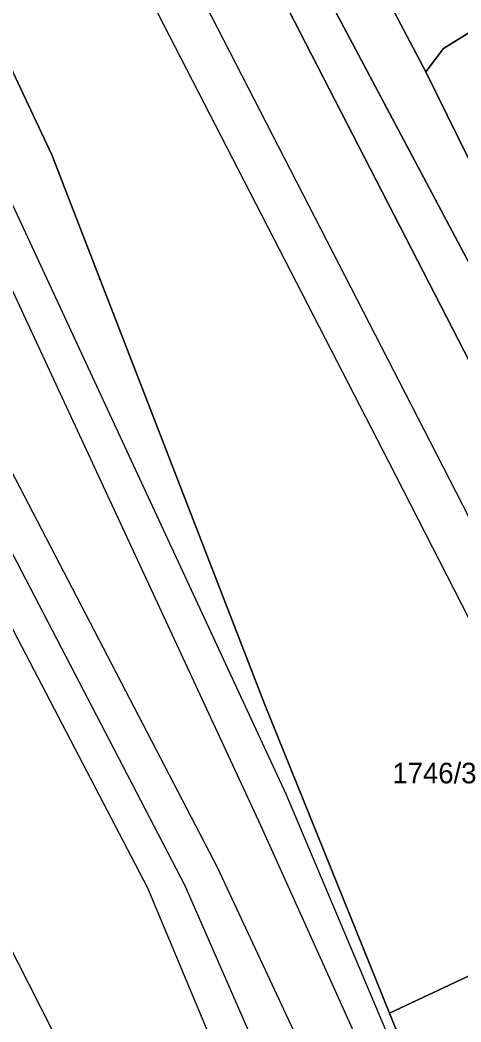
# Model space of a CAD drawing. Extents: x -263943 to -261149, y -1236934 to -1230686.
# Drawn here: x -262965.3 to -262922.4, y -1235729 to -1235631.6 of the extents above; entities that cross this region are included whole.
import ezdxf

# ---------------------------------------------------------------- set-up
doc = ezdxf.new("R2010")
doc.units = 0
for name, color, linetype in [('body_kn', 7, 'Continuous'), ('kladpar_druhypozemkov', 7, 'Continuous'), ('kladpar_hranice', 7, 'Continuous'), ('kladpar_parcelnecisla', 7, 'Continuous'), ('kladpar_plochy', 7, 'Continuous'), ('zappar_hrandruhpozemk', 7, 'Continuous'), ('zuob_linie', 7, 'Continuous'), ('zuob_plochy', 7, 'Continuous')]:
    doc.layers.add(name, color=color, linetype=linetype)

msp = doc.modelspace()

# ---------------------------------------------------------------- linework, layer by layer
at = {"layer": 'body_kn'}
for p, q in [((-262924.14, -1235634.32), (-262924.14, -1235634.32)), ((-262925.85, -1235636.61), (-262925.85, -1235636.61)), ((-262962.24, -1235644.69), (-262962.24, -1235644.69)), ((-262925.45, -1235672.52), (-262925.45, -1235672.52)), ((-262929.44, -1235674.54), (-262929.44, -1235674.54)), ((-262941.55, -1235698.09), (-262941.55, -1235698.09)), ((-262939.47, -1235706.85), (-262939.47, -1235706.85)), ((-262941.94, -1235709.9), (-262941.94, -1235709.9)), ((-262946.11, -1235714.04), (-262946.11, -1235714.04)), ((-262949.3, -1235715.75), (-262949.3, -1235715.75)), ((-262952.92, -1235716), (-262952.92, -1235716)), ((-262929.39, -1235728.18), (-262929.39, -1235728.18))]:
    msp.add_line(p, q, dxfattribs=at)
at = {"layer": 'kladpar_druhypozemkov'}
msp.add_line((-262924.46, -1235703.83), (-262924.46, -1235703.83), dxfattribs=at)
at = {"layer": 'kladpar_hranice'}
for points in [[(-262862.53, -1236240.1), (-262895.12, -1236037.24), (-262925.77, -1235846.85), (-262929.73, -1235828.25), (-262939.45, -1235789.51), (-262946.58, -1235769.15), (-262958.73, -1235737.77), (-262962.25, -1235729.74), (-262985.32, -1235684.29), (-263049.8, -1235562.15), (-263053.02, -1235556.09), (-263100.02, -1235467.82), (-263130.9, -1235410.32), (-263287.4, -1235108.1)], [(-262961.89, -1235578.6), (-262940.98, -1235618.73), (-262892.28, -1235710.47), (-262846.58, -1235803.11), (-262815.95, -1235861.66), (-262747.15, -1236000.03), (-262778.52, -1235940.15), (-262819.01, -1235863.09), (-262849.55, -1235804.29), (-262897.55, -1235711.48), (-262944.38, -1235620.51), (-262941.66, -1235619.02), (-262944.02, -1235614.14), (-262946.91, -1235615.57), (-262965.12, -1235580.37), (-262989.13, -1235534.1), (-262970.6, -1235526.27), (-262962.22, -1235520.35), (-262964.19, -1235560.08), (-262961.89, -1235578.6)], [(-262989.13, -1235534.1), (-262965.12, -1235580.37), (-262946.91, -1235615.57), (-262948.44, -1235616.25), (-262945.91, -1235621.18), (-262944.38, -1235620.51), (-262897.55, -1235711.48), (-262849.55, -1235804.29), (-262819.01, -1235863.09)], [(-262707.73, -1236150.88), (-262717.99, -1236121.07), (-262742.82, -1236057.73), (-262755.44, -1236025.13), (-262784.83, -1235967.96), (-262812.71, -1235913.51), (-262843.44, -1235853.52), (-262866.2, -1235809.08), (-262895.53, -1235751.97), (-262912.34, -1235720.17), (-262918.74, -1235723.18), (-262929.39, -1235728.18), (-262941.55, -1235698.09), (-262962.24, -1235644.69), (-262994.36, -1235576.33)], [(-262994.36, -1235576.33), (-262962.24, -1235644.69), (-262941.55, -1235698.09), (-262929.39, -1235728.18), (-262914.19, -1235765.79), (-262902.73, -1235812.42), (-262886.55, -1235904.35), (-262871.84, -1235989.76), (-262871.14, -1235993.35), (-262867.84, -1236010.28), (-262863.55, -1236032.23), (-262856.6, -1236071.12), (-262850.82, -1236103.24), (-262844.94, -1236135.73)], [(-262889.22, -1235600.65), (-262889.39, -1235600.31), (-262873.92, -1235592.55), (-262868.42, -1235600.38), (-262860.66, -1235614.49), (-262877.23, -1235622.87), (-262877.84, -1235623.18), (-262899.95, -1235634.06), (-262921.71, -1235645.03), (-262925.85, -1235636.61), (-262924.14, -1235634.32), (-262896.58, -1235617.26), (-262893.09, -1235615.24), (-262884, -1235610.85), (-262889.22, -1235600.65)], [(-262884, -1235610.85), (-262893.09, -1235615.24), (-262896.58, -1235617.26), (-262924.14, -1235634.32), (-262925.85, -1235636.61), (-262928.9, -1235630.82), (-262933.36, -1235622.36), (-262930.05, -1235620.7), (-262913.56, -1235612.43), (-262897.98, -1235604.62), (-262889.39, -1235600.31), (-262889.22, -1235600.65), (-262884, -1235610.85)], [(-262846.58, -1235803.11), (-262892.28, -1235710.47), (-262940.98, -1235618.73)], [(-262928.9, -1235630.82), (-262925.85, -1235636.61), (-262921.71, -1235645.03), (-262917.41, -1235653.53), (-262915.27, -1235657.76), (-262911.21, -1235665.77), (-262908.72, -1235670.7), (-262900.55, -1235686.94), (-262898.91, -1235690.2), (-262896.06, -1235695.86), (-262895.58, -1235696.68), (-262893.67, -1235699.93), (-262890.32, -1235705.64), (-262884.74, -1235715.76), (-262882.46, -1235720.94), (-262878.95, -1235727.5), (-262876.63, -1235731.82)], [(-262865.14, -1235990.21), (-262871.14, -1235993.35), (-262871.84, -1235989.76), (-262886.55, -1235904.35), (-262902.73, -1235812.42), (-262914.19, -1235765.79), (-262929.39, -1235728.18), (-262918.74, -1235723.18), (-262901.12, -1235783.44), (-262892.14, -1235836.25), (-262885, -1235878.61), (-262879.02, -1235912.99), (-262874.97, -1235935.23), (-262869.14, -1235967.65), (-262865.14, -1235990.21)]]:
    msp.add_lwpolyline(points, dxfattribs=at)
at = {"layer": 'kladpar_plochy'}
for points in [[(-262961.89, -1235578.6), (-262940.98, -1235618.73), (-262892.28, -1235710.47), (-262846.58, -1235803.11), (-262815.95, -1235861.66), (-262747.15, -1236000.03), (-262778.52, -1235940.15), (-262819.01, -1235863.09), (-262849.55, -1235804.29), (-262897.55, -1235711.48), (-262944.38, -1235620.51), (-262941.66, -1235619.02), (-262944.02, -1235614.14), (-262946.91, -1235615.57), (-262965.12, -1235580.37), (-262989.13, -1235534.1), (-262970.6, -1235526.27), (-262962.22, -1235520.35), (-262964.19, -1235560.08)], [(-262889.22, -1235600.65), (-262889.39, -1235600.31), (-262873.92, -1235592.55), (-262868.42, -1235600.38), (-262860.66, -1235614.49), (-262877.23, -1235622.87), (-262877.84, -1235623.18), (-262899.95, -1235634.06), (-262921.71, -1235645.03), (-262925.85, -1235636.61), (-262924.14, -1235634.32), (-262896.58, -1235617.26), (-262893.09, -1235615.24), (-262884, -1235610.85)], [(-262884, -1235610.85), (-262893.09, -1235615.24), (-262896.58, -1235617.26), (-262924.14, -1235634.32), (-262925.85, -1235636.61), (-262928.9, -1235630.82), (-262933.36, -1235622.36), (-262930.05, -1235620.7), (-262913.56, -1235612.43), (-262897.98, -1235604.62), (-262889.39, -1235600.31), (-262889.22, -1235600.65)], [(-262865.14, -1235990.21), (-262871.14, -1235993.35), (-262871.84, -1235989.76), (-262886.55, -1235904.35), (-262902.73, -1235812.42), (-262914.19, -1235765.79), (-262929.39, -1235728.18), (-262918.74, -1235723.18), (-262901.12, -1235783.44), (-262892.14, -1235836.25), (-262885, -1235878.61), (-262879.02, -1235912.99), (-262874.97, -1235935.23), (-262869.14, -1235967.65)]]:
    msp.add_lwpolyline(points, close=True, dxfattribs=at)
for points in [[(-262989.13, -1235534.1), (-262965.12, -1235580.37), (-262946.91, -1235615.57), (-262948.44, -1235616.25), (-262945.91, -1235621.18), (-262944.38, -1235620.51), (-262897.55, -1235711.48), (-262849.55, -1235804.29), (-262819.01, -1235863.09), (-262778.52, -1235940.15), (-262747.15, -1236000.03), (-262733.97, -1236030.65), (-262710.45, -1236085.53), (-262699.7, -1236119.81), (-262681.18, -1236174.94)], [(-262707.73, -1236150.88), (-262717.99, -1236121.07), (-262742.82, -1236057.73), (-262755.44, -1236025.13), (-262784.83, -1235967.96), (-262812.71, -1235913.51), (-262843.44, -1235853.52), (-262866.2, -1235809.08), (-262895.53, -1235751.97), (-262912.34, -1235720.17), (-262918.74, -1235723.18), (-262929.39, -1235728.18), (-262941.55, -1235698.09), (-262962.24, -1235644.69), (-262994.36, -1235576.33)], [(-262994.36, -1235576.33), (-262962.24, -1235644.69), (-262941.55, -1235698.09), (-262929.39, -1235728.18), (-262914.19, -1235765.79), (-262902.73, -1235812.42), (-262886.55, -1235904.35), (-262871.84, -1235989.76), (-262871.14, -1235993.35), (-262867.84, -1236010.28), (-262863.55, -1236032.23), (-262856.6, -1236071.12), (-262850.82, -1236103.24), (-262844.94, -1236135.73)], [(-262846.58, -1235803.11), (-262892.28, -1235710.47), (-262940.98, -1235618.73)], [(-262928.9, -1235630.82), (-262925.85, -1235636.61), (-262921.71, -1235645.03), (-262917.41, -1235653.53), (-262915.27, -1235657.76), (-262911.21, -1235665.77), (-262908.72, -1235670.7), (-262900.55, -1235686.94), (-262898.91, -1235690.2), (-262896.06, -1235695.86), (-262895.58, -1235696.68), (-262893.67, -1235699.93), (-262890.32, -1235705.64), (-262884.74, -1235715.76), (-262882.46, -1235720.94), (-262878.95, -1235727.5), (-262876.63, -1235731.82)], [(-262862.53, -1236240.1), (-262895.12, -1236037.24), (-262925.77, -1235846.85), (-262929.73, -1235828.25), (-262939.45, -1235789.51), (-262946.58, -1235769.15), (-262958.73, -1235737.77), (-262962.25, -1235729.74), (-262985.32, -1235684.29)]]:
    msp.add_lwpolyline(points, dxfattribs=at)
at = {"layer": 'zappar_hrandruhpozemk'}
for p, q in [((-263018.04, -1235545.99), (-262941.94, -1235709.9)), ((-263030.44, -1235551.97), (-262946.11, -1235714.04)), ((-262999.06, -1235578.48), (-262939.47, -1235706.85)), ((-262906.65, -1235719.17), (-262929.44, -1235674.54)), ((-262939.47, -1235706.85), (-262928.58, -1235732.64)), ((-262941.94, -1235709.9), (-262931.53, -1235732.95)), ((-262946.11, -1235714.04), (-262936.27, -1235735.13)), ((-262949.3, -1235715.75), (-262939.35, -1235738.48)), ((-262952.92, -1235716), (-262941.4, -1235743.47))]:
    msp.add_line(p, q, dxfattribs=at)
for points in [[(-263037.64, -1235548.38), (-263033.58, -1235553.57), (-262949.3, -1235715.75)], [(-263039.93, -1235549.47), (-263036.81, -1235555.17), (-262952.92, -1235716)], [(-262929.44, -1235674.54), (-262952.47, -1235629.82), (-262974.98, -1235585.43)], [(-262948.48, -1235627.71), (-262925.45, -1235672.52), (-262902.57, -1235717.15)]]:
    msp.add_lwpolyline(points, dxfattribs=at)
at = {"layer": 'zuob_linie'}
for points in [[(-262862.53, -1236240.1), (-262895.12, -1236037.24), (-262925.77, -1235846.85), (-262929.73, -1235828.25), (-262939.45, -1235789.51), (-262946.58, -1235769.15), (-262958.73, -1235737.77), (-262962.25, -1235729.74), (-262985.32, -1235684.29), (-263049.8, -1235562.15), (-263053.02, -1235556.09), (-263100.02, -1235467.82), (-263130.9, -1235410.32), (-263287.4, -1235108.1)], [(-262989.13, -1235534.1), (-262965.12, -1235580.37), (-262946.91, -1235615.57), (-262944.02, -1235614.14), (-262941.66, -1235619.02), (-262944.38, -1235620.51), (-262897.55, -1235711.48), (-262849.55, -1235804.29), (-262819.01, -1235863.09), (-262778.52, -1235940.15), (-262747.15, -1236000.03), (-262733.97, -1236030.65), (-262710.45, -1236085.53), (-262699.7, -1236119.81), (-262681.18, -1236174.94)], [(-262681.18, -1236174.94), (-262699.7, -1236119.81), (-262710.45, -1236085.53), (-262733.97, -1236030.65), (-262747.15, -1236000.03), (-262778.52, -1235940.15), (-262819.01, -1235863.09), (-262849.55, -1235804.29), (-262897.55, -1235711.48), (-262944.38, -1235620.51), (-262941.66, -1235619.02), (-262944.02, -1235614.14), (-262946.91, -1235615.57), (-262965.12, -1235580.37), (-262989.13, -1235534.1)]]:
    msp.add_lwpolyline(points, dxfattribs=at)
at = {"layer": 'zuob_plochy'}
for points in [[(-262862.53, -1236240.1), (-262895.12, -1236037.24), (-262925.77, -1235846.85), (-262929.73, -1235828.25), (-262939.45, -1235789.51), (-262946.58, -1235769.15), (-262958.73, -1235737.77), (-262962.25, -1235729.74), (-262985.32, -1235684.29), (-263049.8, -1235562.15), (-263053.02, -1235556.09), (-263100.02, -1235467.82), (-263130.9, -1235410.32), (-263287.4, -1235108.1), (-263274.7, -1235099), (-263272.8, -1235097.5), (-263387.04, -1234882.34), (-263415.79, -1234834.88)], [(-262989.13, -1235534.1), (-262965.12, -1235580.37), (-262946.91, -1235615.57), (-262944.02, -1235614.14), (-262941.66, -1235619.02), (-262944.38, -1235620.51), (-262897.55, -1235711.48), (-262849.55, -1235804.29), (-262819.01, -1235863.09), (-262778.52, -1235940.15), (-262747.15, -1236000.03), (-262733.97, -1236030.65), (-262710.45, -1236085.53), (-262699.7, -1236119.81), (-262681.18, -1236174.94)], [(-262681.18, -1236174.94), (-262699.7, -1236119.81), (-262710.45, -1236085.53), (-262733.97, -1236030.65), (-262747.15, -1236000.03), (-262778.52, -1235940.15), (-262819.01, -1235863.09), (-262849.55, -1235804.29), (-262897.55, -1235711.48), (-262944.38, -1235620.51), (-262941.66, -1235619.02), (-262944.02, -1235614.14), (-262946.91, -1235615.57), (-262965.12, -1235580.37), (-262989.13, -1235534.1)]]:
    msp.add_lwpolyline(points, dxfattribs=at)

# ---------------------------------------------------------------- texts
at = {"layer": 'kladpar_parcelnecisla'}
msp.add_text('1746/3', height=2, dxfattribs=at).set_placement((-262929.096, -1235705.82))

doc.saveas('drawing.dxf')
